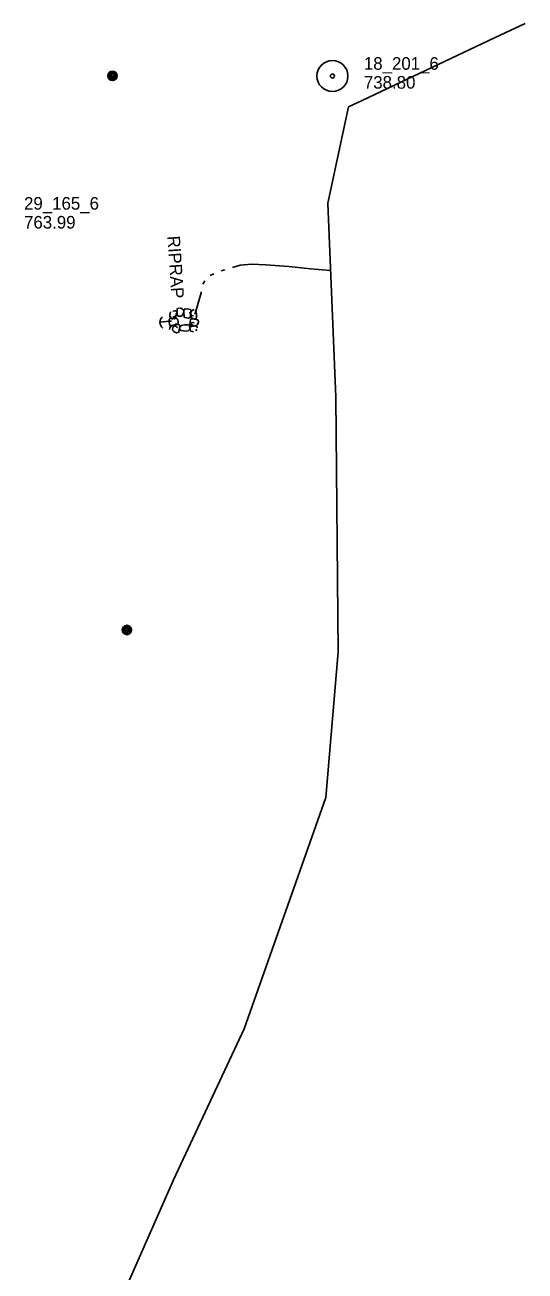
# Model space of a CAD drawing. Extents: x 589250 to 1188077, y 162953 to 363065.
# Drawn here: x 594331 to 594569, y 187805 to 188398 of the extents above; entities that cross this region are included whole.
import ezdxf

# ---------------------------------------------------------------- set-up
doc = ezdxf.new("R2010")
doc.units = 0
for name, color, linetype in [('E_DRN', 7, 'Continuous'), ('E_DRN_RipRap', 7, 'Continuous'), ('E_DRN_RipRap_Text', 7, 'Continuous'), ('E_MAP_Limits', 7, 'Continuous'), ('E_MAP_PassPoints', 7, 'Continuous'), ('E_MISCPROP', 7, 'Continuous'), ('E_WTR_FlowLine', 7, 'Continuous')]:
    doc.layers.add(name, color=color, linetype=linetype)

msp = doc.modelspace()

# ---------------------------------------------------------------- linework, layer by layer
at = {"layer": 'E_DRN'}
msp.add_arc((594398.59, 188256.08), 3.37, 128.30594, 234.56614, dxfattribs=at)
at = {"layer": 'E_DRN_RipRap'}
for p, q in [((594403.45, 188261.35), (594403.51, 188262.19)), ((594403.51, 188262.19), (594403.56, 188262.58)), ((594403.56, 188262.58), (594404.19, 188262.87)), ((594404.58, 188262.95), (594405.05, 188262.83)), ((594405.05, 188262.83), (594405.54, 188262.61)), ((594405.54, 188262.61), (594406.05, 188262.26)), ((594406.05, 188262.26), (594406.39, 188261.93)), ((594406.81, 188262.29), (594406.59, 188261.04)), ((594407.47, 188262.35), (594406.81, 188262.29)), ((594408.44, 188262.48), (594407.47, 188262.35)), ((594408.99, 188262.39), (594408.44, 188262.48)), ((594409.89, 188262.15), (594408.99, 188262.39)), ((594409.95, 188261.21), (594409.89, 188262.15)), ((594411.02, 188261.94), (594411.62, 188262.11)), ((594399.57, 188256.66), (594399.56, 188256.11)), ((594399.56, 188256.11), (594399.84, 188255.17)), ((594399.66, 188257.6), (594399.57, 188256.66)), ((594400.6, 188257.81), (594399.66, 188257.86)), ((594399.88, 188259.57), (594400.24, 188261.11)), ((594399.98, 188258.95), (594399.88, 188259.57)), ((594400.54, 188258.16), (594399.98, 188258.95)), ((594401.13, 188257.82), (594400.54, 188258.16)), ((594401.55, 188257.59), (594400.6, 188257.81)), ((594401.98, 188257.66), (594401.13, 188257.82)), ((594401.32, 188261.43), (594402.52, 188261.47)), ((594402.79, 188259.04), (594401.4, 188258.53)), ((594402.54, 188257.93), (594401.55, 188257.82)), ((594402.5, 188257.99), (594401.98, 188257.66)), ((594402.85, 188258.89), (594402.5, 188257.99)), ((594402.52, 188261.47), (594402.92, 188261.42)), ((594402.9, 188258), (594402.54, 188257.93)), ((594402.79, 188259.04), (594403.22, 188259.43)), ((594403, 188260.22), (594402.85, 188258.89)), ((594403.49, 188257.76), (594402.9, 188258)), ((594402.92, 188261.42), (594403.47, 188260.76)), ((594403.22, 188259.43), (594403.47, 188259.99)), ((594403.47, 188259.74), (594403.45, 188261.35)), ((594403.47, 188259.99), (594403.47, 188260.76)), ((594403.6, 188259.26), (594403.47, 188259.74)), ((594403.81, 188257.14), (594403.49, 188257.76)), ((594403.86, 188259.05), (594403.6, 188259.26)), ((594403.88, 188256.39), (594403.81, 188257.14)), ((594403.85, 188255.43), (594403.88, 188256.39)), ((594404.37, 188258.92), (594403.86, 188259.05)), ((594405.11, 188258.97), (594404.37, 188258.92)), ((594405.1, 188258.9), (594404.55, 188258.94)), ((594405.6, 188259.1), (594405.1, 188258.9)), ((594405.9, 188259.35), (594405.6, 188259.1)), ((594406.18, 188260), (594405.9, 188259.35)), ((594406.42, 188260.6), (594406.18, 188260)), ((594406.39, 188261.93), (594406.51, 188261.8)), ((594406.6, 188261.24), (594406.42, 188260.6)), ((594406.51, 188261.8), (594406.6, 188261.24)), ((594406.59, 188261.04), (594406.65, 188260.35)), ((594406.65, 188260.35), (594406.71, 188259.49)), ((594406.71, 188259.49), (594406.75, 188258.86)), ((594406.75, 188258.86), (594406.97, 188258.43)), ((594406.97, 188258.43), (594407.1, 188258.35)), ((594407.1, 188258.35), (594408.04, 188258.17)), ((594408.04, 188258.17), (594408.79, 188258.12)), ((594408.79, 188258.12), (594409.45, 188258.34)), ((594409.45, 188258.34), (594409.78, 188258.88)), ((594409.74, 188259.66), (594409.48, 188260.97)), ((594409.59, 188255.83), (594409.63, 188256.38)), ((594409.63, 188256.38), (594409.75, 188257.11)), ((594410.21, 188258.26), (594409.74, 188259.66)), ((594409.75, 188257.11), (594409.99, 188257.58)), ((594409.77, 188259.25), (594409.82, 188260.24)), ((594409.78, 188258.88), (594409.77, 188259.25)), ((594409.82, 188260.24), (594409.95, 188261.21)), ((594409.94, 188259.82), (594410.01, 188260.68)), ((594410.32, 188259.34), (594409.94, 188259.82)), ((594409.99, 188257.58), (594410.26, 188257.78)), ((594410.01, 188260.68), (594410.29, 188261.3)), ((594410.23, 188258.62), (594410.5, 188258.12)), ((594410.26, 188257.78), (594410.76, 188257.8)), ((594410.29, 188261.3), (594411.02, 188261.94)), ((594411.25, 188259.08), (594410.32, 188259.34)), ((594410.5, 188258.12), (594410.99, 188257.74)), ((594410.76, 188257.8), (594412.32, 188257.45)), ((594410.99, 188257.74), (594411.75, 188257.56)), ((594412.51, 188257.94), (594411.75, 188257.56)), ((594412.32, 188257.45), (594413.13, 188257.19)), ((594412.65, 188258.33), (594412.51, 188257.94)), ((594412.52, 188261.22), (594412.65, 188259.65)), ((594412.65, 188259.65), (594412.65, 188258.45)), ((594413.13, 188257.19), (594413.49, 188257.05)), ((594413.49, 188257.05), (594413.63, 188256.37)), ((594413.63, 188256.37), (594413.52, 188255.9)), ((594399.74, 188252.7), (594399.88, 188253.23)), ((594399.84, 188255.17), (594400, 188254.53)), ((594399.88, 188253.23), (594400.16, 188253.79)), ((594400, 188254.53), (594401.27, 188254.51)), ((594400.16, 188253.79), (594400.42, 188254.17)), ((594400.42, 188254.17), (594400.54, 188254.31)), ((594400.54, 188254.31), (594401.07, 188254.49)), ((594401.07, 188254.49), (594401.74, 188254.41)), ((594401.27, 188254.51), (594401.94, 188254.68)), ((594401.27, 188252.76), (594401.42, 188253.42)), ((594401.38, 188252.21), (594401.27, 188252.76)), ((594401.51, 188252.08), (594401.38, 188252.21)), ((594401.42, 188253.42), (594401.65, 188254.02)), ((594401.86, 188251.77), (594401.51, 188252.08)), ((594401.65, 188254.02), (594401.91, 188254.68)), ((594401.74, 188254.41), (594402.36, 188254.26)), ((594402.38, 188251.44), (594401.86, 188251.77)), ((594401.91, 188254.68), (594402.19, 188254.94)), ((594401.94, 188254.68), (594402.79, 188254.87)), ((594402.19, 188254.94), (594402.69, 188255.16)), ((594402.36, 188254.26), (594403.05, 188254.09)), ((594402.88, 188251.23), (594402.38, 188251.44)), ((594402.69, 188255.16), (594403.24, 188255.14)), ((594402.79, 188254.87), (594403.4, 188255)), ((594403.35, 188251.13), (594402.88, 188251.23)), ((594403.05, 188254.09), (594403.34, 188253.83)), ((594403.24, 188255.14), (594403.97, 188255.04)), ((594403.34, 188253.83), (594403.62, 188253.37)), ((594404.03, 188251.29), (594403.35, 188251.13)), ((594403.4, 188255), (594403.79, 188255.29)), ((594403.79, 188255.29), (594403.85, 188255.43)), ((594403.97, 188255.04), (594404.44, 188254.81)), ((594404.16, 188251.66), (594404.03, 188251.29)), ((594404.39, 188252.48), (594404.16, 188251.66)), ((594404.69, 188254.05), (594404.39, 188252.48)), ((594404.44, 188254.81), (594404.66, 188254.55)), ((594404.64, 188253.82), (594404.49, 188253.05)), ((594404.89, 188252.3), (594404.49, 188253.05)), ((594405, 188254.31), (594404.64, 188253.82)), ((594404.66, 188254.55), (594404.69, 188254.05)), ((594405.28, 188252.17), (594404.89, 188252.3)), ((594405.49, 188254.61), (594405, 188254.31)), ((594406.46, 188251.97), (594405.28, 188252.17)), ((594405.49, 188254.61), (594406.96, 188254.83)), ((594408.03, 188251.83), (594406.46, 188251.97)), ((594406.96, 188254.83), (594408.29, 188254.87)), ((594408.63, 188252.02), (594408.03, 188251.83)), ((594408.29, 188254.87), (594409.23, 188254.64)), ((594409.33, 188252.68), (594408.63, 188252.02)), ((594409.74, 188255.5), (594409.03, 188254.85)), ((594409.13, 188253.96), (594409.05, 188253.83)), ((594409.55, 188254.18), (594409.13, 188253.96)), ((594409.23, 188254.64), (594409.63, 188254.18)), ((594409.59, 188253.31), (594409.33, 188252.68)), ((594410.18, 188254.22), (594409.55, 188254.18)), ((594409.79, 188255.33), (594409.59, 188255.83)), ((594409.63, 188254.18), (594409.59, 188253.31)), ((594409.76, 188253.76), (594409.67, 188252.79)), ((594409.67, 188252.79), (594409.76, 188251.85)), ((594410.06, 188255.67), (594409.75, 188255.12)), ((594409.75, 188255.12), (594409.78, 188254.75)), ((594409.78, 188254.75), (594409.76, 188253.76)), ((594409.76, 188251.85), (594410.67, 188251.64)), ((594410.04, 188255.04), (594409.79, 188255.33)), ((594410.69, 188254.76), (594410.04, 188255.04)), ((594410.71, 188255.91), (594410.06, 188255.67)), ((594411.05, 188254.28), (594410.18, 188254.22)), ((594410.67, 188251.64), (594411.22, 188251.57)), ((594411.29, 188254.51), (594410.69, 188254.76)), ((594411.47, 188255.9), (594410.71, 188255.91)), ((594411.73, 188254.35), (594411.05, 188254.28)), ((594411.94, 188254.34), (594411.29, 188254.51)), ((594412.98, 188254.13), (594411.73, 188254.35)), ((594412.49, 188254.43), (594411.94, 188254.34)), ((594412.28, 188251.97), (594412.74, 188252.84)), ((594412.62, 188254.56), (594412.49, 188254.43)), ((594412.95, 188254.89), (594412.62, 188254.56)), ((594413.3, 188255.41), (594412.95, 188254.89)), ((594413.05, 188253.48), (594412.98, 188254.13)), ((594413.52, 188255.9), (594413.3, 188255.41))]:
    msp.add_line(p, q, dxfattribs=at)
at = {"layer": 'E_MAP_Limits'}
for p, q in [((594569.23, 188398.33), (594554.94, 188391.56)), ((594554.94, 188391.56), (594491.61, 188361.7)), ((594485.05, 188358.64), (594475.19, 188312.8)), ((594491.61, 188361.7), (594485.05, 188358.64)), ((594475.19, 188312.8), (594479.02, 188220.4)), ((594479.02, 188220.4), (594480.18, 188099.2)), ((594480.18, 188099.2), (594474.25, 188029.9)), ((594474.25, 188029.9), (594435.44, 187919.85)), ((594435.44, 187919.85), (594401.64, 187848.06)), ((594401.64, 187848.06), (594373.76, 187784.51))]:
    msp.add_line(p, q, dxfattribs=at)
at = {"layer": 'E_MAP_PassPoints'}
for radius in [7.38, 7.38, 0.945, 0.945]:
    msp.add_circle((594477.41, 188373.28), radius, dxfattribs=at)
at = {"layer": 'E_MISCPROP'}
for centre, radius in [((594372.62, 188373.35), 2.23), ((594372.62, 188373.35), 1.67), ((594372.62, 188373.35), 1.12), ((594372.62, 188373.35), 0.558), ((594379.47, 188109.65), 2.23), ((594379.47, 188109.65), 1.67), ((594379.47, 188109.65), 1.12), ((594379.47, 188109.65), 0.558)]:
    msp.add_circle(centre, radius, dxfattribs=at)
at = {"layer": 'E_WTR_FlowLine'}
for p, q in [((594424.36, 188280.52), (594426.15, 188281.06)), ((594429.73, 188282.14), (594433.45, 188283.26)), ((594433.45, 188283.26), (594438.84, 188283.75)), ((594438.84, 188283.75), (594445.71, 188283.46)), ((594445.71, 188283.46), (594456.64, 188282.56)), ((594456.64, 188282.56), (594467.01, 188281.59)), ((594467.01, 188281.59), (594476.52, 188280.75)), ((594415.72, 188274.21), (594415.73, 188274.28)), ((594415.73, 188274.28), (594416.58, 188275.86)), ((594419.23, 188278.29), (594420.87, 188279.2)), ((594412.05, 188260.22), (594414.84, 188270.04)), ((594414.84, 188270.04), (594414.95, 188270.54)), ((594395.23, 188256.18), (594399.86, 188256.57)), ((594399.86, 188256.57), (594400.79, 188256.59)), ((594411.74, 188259.93), (594412.05, 188260.22))]:
    msp.add_line(p, q, dxfattribs=at)

# ---------------------------------------------------------------- texts
at = {"layer": 'E_DRN_RipRap_Text'}
msp.add_text('RIPRAP', height=6, rotation=273.84294, dxfattribs=at).set_placement((594398.75, 188297.06))
at = {"layer": 'E_MAP_PassPoints'}
for s, p in [('18_201_6', (594492.41, 188376.26)), ('18_201_6', (594492.41, 188376.26)), ('738.80', (594492.41, 188367.26)), ('738.80', (594492.41, 188367.26)), ('29_165_6', (594330.48, 188309.68)), ('29_165_6', (594330.48, 188309.68)), ('763.99', (594330.48, 188300.68)), ('763.99', (594330.48, 188300.68))]:
    msp.add_text(s, height=6, dxfattribs=at).set_placement(p)

doc.saveas('drawing.dxf')
